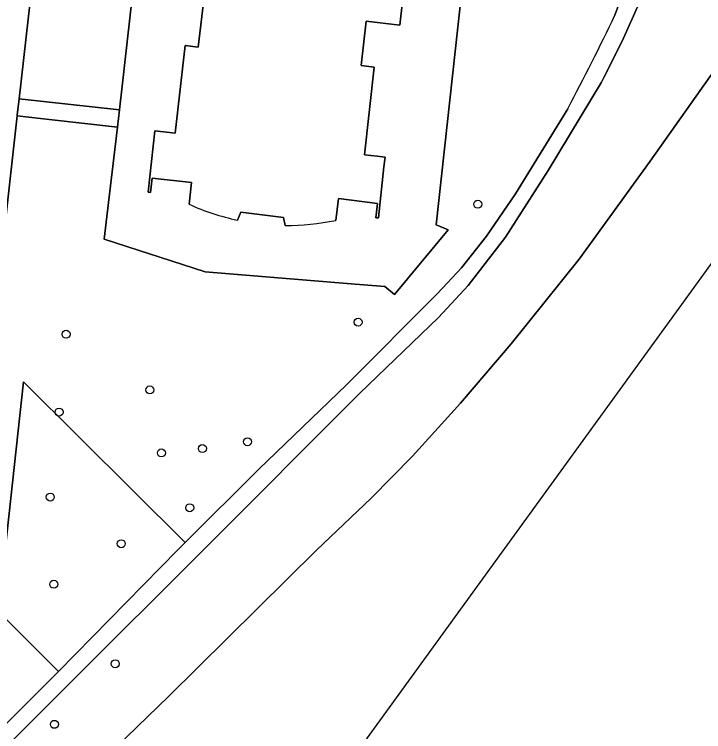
# Model space of a CAD drawing. Extents: x 161928 to 163071, y 386474 to 387428.
# Drawn here: x 162741.8 to 162826.1, y 386977.8 to 387065.6 of the extents above; entities that cross this region are included whole.
import ezdxf

# ---------------------------------------------------------------- set-up
doc = ezdxf.new("R2010")
doc.units = 0
for name, color, linetype in [('IMGEO_Boom', 7, 'Continuous'), ('IMGEO_Erf', 7, 'Continuous'), ('IMGEO_Groenvoorziening', 7, 'Continuous'), ('IMGEO_Meer_plas_ven_vijver', 7, 'Continuous'), ('IMGEO_Pand', 7, 'Continuous'), ('IMGEO_Voetpad_halfverhard', 7, 'Continuous'), ('IMGEO_Voetpad_open', 7, 'Continuous')]:
    doc.layers.add(name, color=color, linetype=linetype)

msp = doc.modelspace()

# ---------------------------------------------------------------- linework, layer by layer
at = {"layer": 'IMGEO_Boom'}
for centre in [(162798.488, 387042.367), (162783.844, 387027.926), (162748.089, 387026.453), (162758.346, 387019.634), (162747.239, 387016.911), (162770.301, 387013.287), (162759.758, 387011.916), (162764.779, 387012.455), (162746.155, 387006.507), (162763.229, 387005.199), (162754.846, 387000.804), (162746.591, 386995.831), (162754.107, 386986.096), (162746.67, 386978.684)]:
    msp.add_circle(centre, 0.489, dxfattribs=at)
at = {"layer": 'IMGEO_Erf'}
msp.add_lwpolyline([(162794.847, 387039.225), (162793.403, 387039.835), (162797.378, 387076.371), (162798.111, 387083.112), (162758.294, 387087.427), (162757.39, 387078.149), (162757.125, 387076.034), (162754.614, 387053.932), (162754.399, 387051.81), (162753.097, 387040.852), (162752.769, 387038.09), (162765.128, 387034.098), (162783.462, 387032.587), (162787.129, 387032.285), (162788.283, 387031.326)], close=True, dxfattribs=at)
for points in [[(162789.875, 387072.659), (162788.944, 387064.297), (162784.812, 387064.762), (162784.225, 387059.342), (162785.806, 387059.157), (162784.624, 387048.427), (162786.165, 387048.255), (162787.139, 387048.147), (162787.006, 387046.939), (162786.32, 387040.687), (162786.018, 387040.719), (162786.206, 387042.471), (162781.422, 387043.054), (162781.117, 387040.392)], [(162763.157, 387042.366), (162763.443, 387045.028), (162758.635, 387045.563), (162758.444, 387043.81), (162758.126, 387043.842), (162758.972, 387051.336), (162761.454, 387051.063), (162762.668, 387061.788), (162764.282, 387061.6), (162764.904, 387067.053)], [(162774.894, 387039.746), (162774.703, 387040.755), (162769.485, 387041.379), (162769.066, 387040.436)]]:
    msp.add_lwpolyline(points, dxfattribs=at)
for centre, radius, start, end in [((162774.224, 387066.239), 26.314, 245.12848, 258.69533), ((162774.813, 387070.819), 31.073, 270.14864, 281.70448)]:
    msp.add_arc(centre, radius, start, end, dxfattribs=at)
at = {"layer": 'IMGEO_Groenvoorziening'}
for points in [[(162754.614, 387053.932), (162757.125, 387076.034), (162744.828, 387077.363), (162742.345, 387055.26)], [(162762.672, 387000.932), (162749.79, 387013.755), (162742.886, 387020.627), (162740.623, 387000), (162739.684, 386992.573), (162747.184, 386985.166), (162761.741, 387000)]]:
    msp.add_lwpolyline(points, close=True, dxfattribs=at)
for points in [[(162797.378, 387076.371), (162793.403, 387039.835), (162794.847, 387039.225), (162788.283, 387031.326), (162787.129, 387032.285), (162783.462, 387032.587), (162765.128, 387034.098), (162752.769, 387038.09), (162753.097, 387040.852), (162754.399, 387051.81), (162746.404, 387052.697), (162742.11, 387053.173), (162736.14, 387000), (162733.062, 386972.835)], [(162815.275, 387065.51), (162818.5, 387074.278)], [(162746.558, 386968.458), (162760.645, 386982.09), (162778.747, 387000.003), (162785.423, 387006.365), (162790.483, 387011.532), (162796.356, 387018.029), (162802.565, 387025.258), (162810.913, 387035.635), (162819.577, 387047.644), (162836.77, 387071.986)], [(162818.397, 387067.362), (162816.164, 387062.349), (162813.925, 387057.865), (162813.631, 387057.321), (162807.092, 387046.491), (162801.899, 387038.328), (162797.297, 387032.426), (162793.667, 387028.499), (162784.047, 387019.222), (162764.875, 387000.002), (162732.493, 386967.738)], [(162736.425, 386974.441), (162747.184, 386985.166), (162739.684, 386992.573), (162740.623, 387000), (162742.886, 387020.627), (162749.79, 387013.755), (162762.672, 387000.932), (162771.704, 387009.933), (162782.428, 387020.251), (162793.561, 387031.419), (162796.492, 387034.581), (162799.565, 387038.456), (162803.095, 387043.649), (162809.51, 387054.063)]]:
    msp.add_lwpolyline(points, dxfattribs=at)
msp.add_arc((162499.106, 387217.566), 350.833, 332.22238, 334.31565, dxfattribs=at)
at = {"layer": 'IMGEO_Meer_plas_ven_vijver'}
for points in [[(162747.703, 386925.615), (162918.383, 387161.062)], [(162836.77, 387071.986), (162819.577, 387047.644), (162810.913, 387035.635), (162802.565, 387025.258), (162796.356, 387018.029), (162790.483, 387011.532), (162785.423, 387006.365), (162778.747, 387000.003), (162760.645, 386982.09), (162746.558, 386968.458)]]:
    msp.add_lwpolyline(points, dxfattribs=at)
at = {"layer": 'IMGEO_Pand'}
for points in [[(162781.117, 387040.392), (162781.422, 387043.054), (162786.206, 387042.471), (162786.018, 387040.719), (162786.32, 387040.687), (162787.006, 387046.939), (162787.139, 387048.147), (162786.165, 387048.255), (162784.624, 387048.427), (162785.806, 387059.157), (162784.225, 387059.342), (162784.812, 387064.762), (162788.944, 387064.297), (162789.875, 387072.659)], [(162764.904, 387067.053), (162764.282, 387061.6), (162762.668, 387061.788), (162761.454, 387051.063), (162758.972, 387051.336), (162758.126, 387043.842), (162758.444, 387043.81), (162758.635, 387045.563), (162763.443, 387045.028), (162763.157, 387042.366)], [(162769.066, 387040.436), (162769.485, 387041.379), (162774.703, 387040.755), (162774.894, 387039.746)]]:
    msp.add_lwpolyline(points, dxfattribs=at)
for centre, radius, start, end in [((162774.224, 387066.239), 26.314, 245.12848, 258.69533), ((162774.813, 387070.819), 31.073, 270.14864, 281.70448)]:
    msp.add_arc(centre, radius, start, end, dxfattribs=at)
at = {"layer": 'IMGEO_Voetpad_halfverhard'}
for points in [[(162823.658, 387080.274), (162818.79, 387080.779), (162819.119, 387080.547), (162819.474, 387079.059), (162819.409, 387077.921), (162818.752, 387074.923), (162818.536, 387074.37), (162818.5, 387074.278), (162815.275, 387065.51)], [(162764.875, 387000.002), (162784.047, 387019.222), (162793.667, 387028.499), (162797.297, 387032.426), (162801.899, 387038.328), (162807.092, 387046.491), (162813.631, 387057.321), (162813.925, 387057.865), (162816.164, 387062.349), (162818.397, 387067.362), (162820.174, 387072.554), (162820.657, 387074.3), (162821.754, 387078.826)], [(162809.51, 387054.063), (162803.095, 387043.649), (162799.565, 387038.456), (162796.492, 387034.581), (162793.561, 387031.419), (162782.428, 387020.251), (162771.704, 387009.933), (162762.672, 387000.932), (162761.741, 387000), (162747.184, 386985.166), (162736.425, 386974.441), (162735.377, 386973.356), (162734.879, 386972.962), (162734.464, 386972.796), (162733.593, 386972.775), (162733.062, 386972.835), (162732.493, 386967.738), (162764.875, 387000.002)]]:
    msp.add_lwpolyline(points, dxfattribs=at)
msp.add_arc((162499.106, 387217.566), 350.833, 332.22238, 334.31565, dxfattribs=at)
at = {"layer": 'IMGEO_Voetpad_open'}
for points in [[(162742.11, 387053.173), (162742.123, 387053.287), (162742.345, 387055.26), (162744.828, 387077.363), (162745.066, 387079.479), (162745.926, 387087.132)], [(162721.08, 386924.534), (162728.42, 386920.117), (162728.355, 386920.16), (162728.2, 386920.279), (162728.055, 386920.411), (162727.923, 386920.555), (162727.805, 386920.711), (162727.701, 386920.877), (162727.612, 386921.051), (162727.539, 386921.233), (162727.482, 386921.42), (162727.442, 386921.612), (162727.42, 386921.806), (162727.415, 386922.002), (162727.428, 386922.197), (162732.493, 386967.738), (162733.062, 386972.835), (162736.14, 387000), (162742.11, 387053.173)]]:
    msp.add_lwpolyline(points, dxfattribs=at)
msp.add_lwpolyline([(162742.345, 387055.26), (162742.123, 387053.287), (162742.11, 387053.173), (162746.404, 387052.697), (162754.399, 387051.81), (162754.614, 387053.932)], close=True, dxfattribs=at)

doc.saveas('drawing.dxf')
